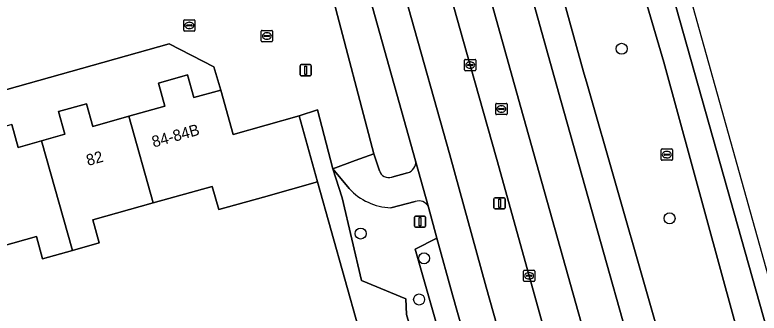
# Model space of a CAD drawing. Extents: x 158455 to 159797, y 387218 to 388672.
# Drawn here: x 159668.4 to 159734.4, y 387971.8 to 387998.2 of the extents above; entities that cross this region are included whole.
import ezdxf

# ---------------------------------------------------------------- set-up
doc = ezdxf.new("R2010")
doc.units = 0
for name, color, linetype in [('IMGEO_Berm_groen', 7, 'Continuous'), ('IMGEO_Boom', 7, 'Continuous'), ('IMGEO_Brandkraan', 7, 'Continuous'), ('IMGEO_Erf', 7, 'Continuous'), ('IMGEO_Fietspad_gesloten', 7, 'Continuous'), ('IMGEO_Fietspad_open', 7, 'Continuous'), ('IMGEO_Groenvoorziening', 7, 'Continuous'), ('IMGEO_Kolk', 7, 'Continuous'), ('IMGEO_Lichtmast', 7, 'Continuous'), ('IMGEO_OVBaan_gesloten', 7, 'Continuous'), ('IMGEO_Pand', 7, 'Continuous'), ('IMGEO_Pand_nummerreeks', 7, 'Continuous'), ('IMGEO_Rijbaan_lokaal_open', 7, 'Continuous'), ('IMGEO_Rijbaan_regionaal_gesloten', 7, 'Continuous'), ('IMGEO_Rioolput', 7, 'Continuous'), ('IMGEO_Verkeersbordpaal', 7, 'Continuous'), ('IMGEO_Voetpad_open', 7, 'Continuous')]:
    doc.layers.add(name, color=color, linetype=linetype)

msp = doc.modelspace()

# ---------------------------------------------------------------- linework, layer by layer
at = {"layer": 'IMGEO_Berm_groen'}
for points in [[(159719.369, 387955.862), (159714.004, 387975.105), (159711.14, 387985.409), (159708.787, 387993.78), (159703.253, 388013.426), (159698.019, 388032.105), (159692.477, 388051.749), (159686.972, 388071.396), (159683.381, 388084.103), (159681.567, 388090.015), (159679.26, 388096.877), (159678.631, 388098.784), (159675.773, 388108.563), (159670.66, 388126.826), (159665.125, 388146.48), (159664.352, 388149.247)], [(159661.289, 388148.426), (159662.165, 388145.161), (159668.055, 388124.522), (159672.816, 388107.446), (159675.816, 388096.643), (159688.704, 388051.001), (159699.595, 388012.088), (159706.965, 387985.823), (159710.205, 387974.098), (159719.293, 387941.833)], [(159665.403, 388103.859), (159671.662, 388081.209), (159671.149, 388078.236), (159675.585, 388062.439), (159677.247, 388061.319), (159679.084, 388054.896), (159681.26, 388047.286), (159684.134, 388037.239), (159684.951, 388034.32), (159685.767, 388031.4), (159686.584, 388028.481), (159687.4, 388025.562), (159688.217, 388022.643), (159689.033, 388019.723), (159689.85, 388016.804), (159690.666, 388013.885), (159691.483, 388010.966), (159692.299, 388008.046), (159693.116, 388005.127), (159695.473, 388003.792), (159696.534, 388000), (159700.23, 387985.911), (159700.461, 387985.216), (159700.724, 387984.422)], [(159703.942, 387985.301), (159696.558, 388011.582), (159685.789, 388050.048), (159673.015, 388095.37)], [(159694.291, 388071.37), (159694.93, 388068.864), (159706.964, 388025.892), (159716.822, 387990.637), (159735.911, 387922.812), (159747.834, 387880.272)], [(159762.437, 387872.897), (159760.039, 387881.617), (159758.398, 387887.256), (159755.519, 387897.675), (159747.429, 387926.601), (159734.803, 387971.44), (159716.772, 388035.358)], [(159701.82, 387983.858), (159703.227, 387984.218)]]:
    msp.add_lwpolyline(points, dxfattribs=at)
for points in [[(159697.615, 388090.324), (159693.688, 388089.539), (159709.57, 388026.682), (159718.836, 387993.193), (159719.152, 387992.089), (159726.858, 387965.154), (159733.401, 387966.816), (159725.968, 387994.039)], [(159726.858, 387965.154), (159719.152, 387992.089), (159718.836, 387993.193), (159709.57, 388026.682), (159693.688, 388089.539), (159697.615, 388090.324), (159725.968, 387994.039), (159733.401, 387966.816), (159744.661, 387926.02), (159757.732, 387878.595), (159752.327, 387877.107), (159738.707, 387923.945)]]:
    msp.add_lwpolyline(points, close=True, dxfattribs=at)
for centre, radius, start, end in [((159702.94, 387985.185), 1.009, 286.54673, 6.58744), ((159701.543, 387984.667), 0.855, 196.63924, 288.90019)]:
    msp.add_arc(centre, radius, start, end, dxfattribs=at)
at = {"layer": 'IMGEO_Boom'}
for centre in [(159722.209, 387995.221), (159726.461, 387980.195), (159699.064, 387978.851), (159704.691, 387976.656), (159704.25, 387973.005)]:
    msp.add_circle(centre, 0.489, dxfattribs=at)
at = {"layer": 'IMGEO_Brandkraan'}
for p, q in [((159683.366, 387996.865), (159683.366, 387997.717)), ((159683.441, 387997.791), (159684.293, 387997.791)), ((159683.625, 387997.285), (159683.625, 387997.297)), ((159684.063, 387997.248), (159683.665, 387997.248)), ((159683.668, 387997.334), (159684.066, 387997.334)), ((159683.854, 387997.571), (159683.879, 387997.571)), ((159684.109, 387997.297), (159684.109, 387997.285)), ((159684.367, 387997.717), (159684.367, 387996.865)), ((159684.293, 387996.791), (159683.441, 387996.791)), ((159683.877, 387997.011), (159683.852, 387997.011))]:
    msp.add_line(p, q, dxfattribs=at)
for points in [[(159683.366, 387996.865), (159683.366, 387997.717)], [(159683.441, 387997.791), (159684.293, 387997.791)], [(159684.367, 387997.717), (159684.367, 387996.865)], [(159684.293, 387996.791), (159683.441, 387996.791)]]:
    msp.add_lwpolyline(points, dxfattribs=at)
for centre, radius, start, end in [((159683.443, 387997.715), 0.0765, 91.55205, 178.44795), ((159683.443, 387997.715), 0.0765, 91.55205, 178.44795), ((159683.665, 387997.294), 0.0403, 85.87752, 175.75265), ((159683.662, 387997.284), 0.0366, 178.93798, 274.71019), ((159684.066, 387997.291), 0.043, 264.86636, 352.45326), ((159684.07, 387997.296), 0.0386, 1.73085, 96.63898), ((159684.291, 387997.715), 0.0765, 1.55205, 88.44795), ((159684.291, 387997.715), 0.0765, 1.55205, 88.44795), ((159683.443, 387996.867), 0.0765, 181.55205, 268.44795), ((159683.443, 387996.867), 0.0765, 181.55205, 268.44795), ((159684.291, 387996.867), 0.0765, 271.55205, 358.44795), ((159684.291, 387996.867), 0.0765, 271.55205, 358.44795)]:
    msp.add_arc(centre, radius, start, end, dxfattribs=at)
for centre, major_axis, ratio, start_param, end_param in [((159683.853, 387997.291), (-0.387, 0.002), 0.722429, 4.712389, 7.853982), ((159683.878, 387997.291), (-0.39, 0.002), 0.717154, 1.570796, 4.712389)]:
    msp.add_ellipse(centre, major_axis=major_axis, ratio=ratio, start_param=start_param, end_param=end_param, dxfattribs=at)
at = {"layer": 'IMGEO_Erf'}
for points in [[(159668.117, 387988.5), (159668.683, 387986.488), (159670.758, 387987.071), (159672.831, 387987.654), (159672.269, 387989.652), (159674.746, 387990.348), (159675.31, 387988.343), (159678.505, 387989.241), (159681.701, 387990.14), (159681.125, 387992.187), (159683.709, 387992.913), (159684.277, 387990.895), (159686.65, 387991.562), (159686.027, 387993.62), (159682.088, 387995.664), (159648.307, 387986.19)], [(159698.887, 387970.499), (159695.246, 387983.433), (159690.433, 387982.08), (159686.486, 387980.97), (159685.907, 387983.03), (159680.673, 387981.559), (159675.308, 387980.051), (159675.88, 387978.015), (159673.502, 387977.347), (159670.854, 387976.602), (159670.298, 387978.579), (159665.137, 387977.128), (159659.834, 387975.637), (159660.392, 387973.653), (159657.823, 387972.931), (159655.256, 387972.209), (159654.711, 387974.147), (159649.862, 387972.783), (159650.669, 387969.913)]]:
    msp.add_lwpolyline(points, dxfattribs=at)
at = {"layer": 'IMGEO_Fietspad_gesloten'}
for points in [[(159637.683, 388224.215), (159644.254, 388199.877), (159649.95, 388178.792), (159657.224, 388151.962), (159658.025, 388149.006), (159660.304, 388140.704), (159661.947, 388135.028), (159664.534, 388125.683), (159669.802, 388106.904), (159673.015, 388095.37), (159685.789, 388050.048), (159696.558, 388011.582), (159703.942, 387985.301), (159705.075, 387981.191), (159705.828, 387978.447), (159707.21, 387973.41), (159715.919, 387942.632), (159716.56, 387939.594)], [(159719.293, 387941.833), (159710.205, 387974.098), (159706.965, 387985.823), (159699.595, 388012.088), (159688.704, 388051.001), (159675.816, 388096.643), (159672.816, 388107.446), (159668.055, 388124.522), (159662.165, 388145.161), (159661.289, 388148.426), (159660.82, 388150.247)]]:
    msp.add_lwpolyline(points, dxfattribs=at)
at = {"layer": 'IMGEO_Fietspad_open'}
for points in [[(159700.724, 387984.422), (159700.461, 387985.216), (159700.23, 387985.911), (159698.584, 387985.312), (159696.587, 387984.585), (159698.043, 387982.841)], [(159705.075, 387981.191), (159703.942, 387985.301)], [(159703.227, 387984.218), (159701.82, 387983.858)], [(159701.736, 387981.132), (159703.891, 387981.684)]]:
    msp.add_lwpolyline(points, dxfattribs=at)
for centre, radius, start, end in [((159702.94, 387985.185), 1.009, 286.54673, 6.58744), ((159701.543, 387984.667), 0.855, 196.63924, 288.90019), ((159701.946, 387986.431), 5.303, 222.60416, 267.72951), ((159704.226, 387980.82), 0.927, 23.60515, 111.18261)]:
    msp.add_arc(centre, radius, start, end, dxfattribs=at)
at = {"layer": 'IMGEO_Groenvoorziening'}
for points in [[(159698.043, 387982.841), (159696.587, 387984.585), (159697.415, 387982.01), (159699.151, 387974.679), (159703.063, 387973.054), (159703.144, 387971.688), (159709.113, 387951.144), (159709.602, 387949.394), (159710.687, 387945.509), (159709.722, 387943.682), (159710.238, 387941.878), (159714.69, 387942.997), (159714.333, 387944.544), (159713.678, 387944.366), (159713.024, 387944.723), (159711.625, 387950.363), (159709.125, 387959.142), (159703.887, 387977.476)], [(159703.891, 387981.684), (159701.736, 387981.132)], [(159703.887, 387977.476), (159705.828, 387978.447), (159705.075, 387981.191)], [(159707.21, 387973.41), (159705.828, 387978.447), (159703.887, 387977.476), (159709.125, 387959.142), (159711.625, 387950.363), (159713.024, 387944.723), (159713.678, 387944.366), (159714.333, 387944.544), (159714.69, 387942.997), (159710.238, 387941.878), (159710.536, 387940.834), (159711.318, 387938.1), (159712.288, 387934.757), (159716.645, 387935.995), (159716.737, 387936.881)], [(159716.56, 387939.594), (159715.919, 387942.632), (159707.21, 387973.41)]]:
    msp.add_lwpolyline(points, dxfattribs=at)
for centre, radius, start, end in [((159701.946, 387986.431), 5.303, 222.60416, 267.72951), ((159704.226, 387980.82), 0.927, 23.60515, 111.18261)]:
    msp.add_arc(centre, radius, start, end, dxfattribs=at)
at = {"layer": 'IMGEO_Kolk'}
for p, q in [((159690.25, 387995.926), (159690.25, 387996.778)), ((159690.325, 387996.852), (159691.177, 387996.852)), ((159690.738, 387996.632), (159690.763, 387996.632)), ((159691.251, 387996.778), (159691.251, 387995.926)), ((159691.177, 387995.852), (159690.325, 387995.852)), ((159690.509, 387996.346), (159690.509, 387996.358)), ((159690.947, 387996.309), (159690.549, 387996.309)), ((159690.552, 387996.395), (159690.95, 387996.395)), ((159690.761, 387996.072), (159690.736, 387996.072)), ((159690.993, 387996.358), (159690.993, 387996.346)), ((159708.286, 387993.354), (159708.286, 387994.206)), ((159708.361, 387994.28), (159709.213, 387994.28)), ((159708.774, 387994.06), (159708.799, 387994.06)), ((159709.287, 387994.206), (159709.287, 387993.354)), ((159709.213, 387993.28), (159708.361, 387993.28)), ((159708.545, 387993.774), (159708.545, 387993.786)), ((159708.983, 387993.737), (159708.585, 387993.737)), ((159708.588, 387993.823), (159708.986, 387993.823)), ((159708.797, 387993.5), (159708.772, 387993.5)), ((159709.029, 387993.786), (159709.029, 387993.774)), ((159713.503, 387974.679), (159713.503, 387975.531)), ((159713.578, 387975.605), (159714.43, 387975.605)), ((159713.991, 387975.385), (159714.016, 387975.385)), ((159714.504, 387975.531), (159714.504, 387974.679)), ((159713.762, 387975.099), (159713.762, 387975.111)), ((159714.2, 387975.062), (159713.802, 387975.062)), ((159713.805, 387975.148), (159714.203, 387975.148)), ((159714.014, 387974.825), (159713.989, 387974.825)), ((159714.246, 387975.111), (159714.246, 387975.099)), ((159714.43, 387974.605), (159713.578, 387974.605))]:
    msp.add_line(p, q, dxfattribs=at)
for points in [[(159690.25, 387995.926), (159690.25, 387996.778)], [(159690.325, 387996.852), (159691.177, 387996.852)], [(159691.251, 387996.778), (159691.251, 387995.926)], [(159691.177, 387995.852), (159690.325, 387995.852)], [(159708.286, 387993.354), (159708.286, 387994.206)], [(159708.361, 387994.28), (159709.213, 387994.28)], [(159709.287, 387994.206), (159709.287, 387993.354)], [(159709.213, 387993.28), (159708.361, 387993.28)], [(159713.503, 387974.679), (159713.503, 387975.531)], [(159713.578, 387975.605), (159714.43, 387975.605)], [(159714.504, 387975.531), (159714.504, 387974.679)], [(159714.43, 387974.605), (159713.578, 387974.605)]]:
    msp.add_lwpolyline(points, dxfattribs=at)
for centre, radius, start, end in [((159690.327, 387996.776), 0.0765, 91.55205, 178.44795), ((159690.327, 387996.776), 0.0765, 91.55205, 178.44795), ((159691.175, 387996.776), 0.0765, 1.55205, 88.44795), ((159691.175, 387996.776), 0.0765, 1.55205, 88.44795), ((159690.327, 387995.928), 0.0765, 181.55205, 268.44795), ((159690.327, 387995.928), 0.0765, 181.55205, 268.44795), ((159690.549, 387996.355), 0.0403, 85.87752, 175.75265), ((159690.546, 387996.345), 0.0366, 178.93798, 274.71019), ((159690.95, 387996.352), 0.043, 264.86636, 352.45326), ((159690.954, 387996.357), 0.0386, 1.73085, 96.63898), ((159691.175, 387995.928), 0.0765, 271.55205, 358.44795), ((159691.175, 387995.928), 0.0765, 271.55205, 358.44795), ((159708.363, 387994.204), 0.0765, 91.55205, 178.44795), ((159708.363, 387994.204), 0.0765, 91.55205, 178.44795), ((159709.211, 387994.204), 0.0765, 1.55205, 88.44795), ((159709.211, 387994.204), 0.0765, 1.55205, 88.44795), ((159708.363, 387993.356), 0.0765, 181.55205, 268.44795), ((159708.363, 387993.356), 0.0765, 181.55205, 268.44795), ((159708.585, 387993.783), 0.0403, 85.87752, 175.75265), ((159708.582, 387993.773), 0.0366, 178.93798, 274.71019), ((159708.986, 387993.78), 0.043, 264.86636, 352.45326), ((159708.99, 387993.785), 0.0386, 1.73085, 96.63898), ((159709.211, 387993.356), 0.0765, 271.55205, 358.44795), ((159709.211, 387993.356), 0.0765, 271.55205, 358.44795), ((159713.58, 387975.529), 0.0765, 91.55205, 178.44795), ((159713.58, 387975.529), 0.0765, 91.55205, 178.44795), ((159714.428, 387975.529), 0.0765, 1.55205, 88.44795), ((159714.428, 387975.529), 0.0765, 1.55205, 88.44795), ((159713.802, 387975.108), 0.0403, 85.87752, 175.75265), ((159713.799, 387975.098), 0.0366, 178.93798, 274.71019), ((159714.203, 387975.105), 0.043, 264.86636, 352.45326), ((159714.207, 387975.11), 0.0386, 1.73085, 96.63898), ((159713.58, 387974.681), 0.0765, 181.55205, 268.44795), ((159713.58, 387974.681), 0.0765, 181.55205, 268.44795), ((159714.428, 387974.681), 0.0765, 271.55205, 358.44795), ((159714.428, 387974.681), 0.0765, 271.55205, 358.44795)]:
    msp.add_arc(centre, radius, start, end, dxfattribs=at)
for centre, major_axis, ratio, start_param, end_param in [((159690.737, 387996.352), (-0.387, 0.002), 0.722429, 4.712389, 7.853982), ((159690.762, 387996.352), (-0.39, 0.002), 0.717154, 1.570796, 4.712389), ((159708.773, 387993.78), (-0.387, 0.002), 0.722429, 4.712389, 7.853982), ((159708.798, 387993.78), (-0.39, 0.002), 0.717154, 1.570796, 4.712389), ((159713.99, 387975.105), (-0.387, 0.002), 0.722429, 4.712389, 7.853982), ((159714.015, 387975.105), (-0.39, 0.002), 0.717154, 1.570796, 4.712389)]:
    msp.add_ellipse(centre, major_axis=major_axis, ratio=ratio, start_param=start_param, end_param=end_param, dxfattribs=at)
at = {"layer": 'IMGEO_Lichtmast'}
for p, q in [((159693.697, 387992.916), (159693.697, 387993.716)), ((159693.697, 387993.716), (159693.697, 387992.916)), ((159693.797, 387993.816), (159694.587, 387993.816)), ((159694.587, 387993.816), (159693.797, 387993.816)), ((159694.687, 387993.716), (159694.687, 387992.916)), ((159694.687, 387992.916), (159694.687, 387993.716)), ((159694.587, 387992.816), (159693.797, 387992.816)), ((159693.797, 387992.816), (159694.587, 387992.816)), ((159710.989, 387982.028), (159711.779, 387982.028)), ((159711.779, 387982.028), (159710.989, 387982.028)), ((159710.889, 387981.128), (159710.889, 387981.928)), ((159710.889, 387981.928), (159710.889, 387981.128)), ((159711.879, 387981.928), (159711.879, 387981.128)), ((159711.879, 387981.128), (159711.879, 387981.928)), ((159711.779, 387981.028), (159710.989, 387981.028)), ((159710.989, 387981.028), (159711.779, 387981.028))]:
    msp.add_line(p, q, dxfattribs=at)
for points in [[(159694.117, 387993.691), (159694.267, 387993.691), (159694.267, 387992.941), (159694.117, 387992.941), (159694.117, 387993.691)], [(159711.309, 387981.903), (159711.459, 387981.903), (159711.459, 387981.153), (159711.309, 387981.153), (159711.309, 387981.903)]]:
    msp.add_lwpolyline(points, dxfattribs=at)
for centre, start, end in [((159693.797, 387993.716), 90, 180), ((159693.797, 387993.716), 90, 180), ((159694.587, 387993.716), 0, 90), ((159694.587, 387993.716), 360, 90), ((159693.797, 387992.916), 180, 270), ((159693.797, 387992.916), 180, 270), ((159694.587, 387992.916), 270, 0), ((159694.587, 387992.916), 270, 0), ((159710.989, 387981.928), 90, 180), ((159710.989, 387981.928), 90, 180), ((159711.779, 387981.928), 0, 90), ((159711.779, 387981.928), 360, 90), ((159710.989, 387981.128), 180, 270), ((159710.989, 387981.128), 180, 270), ((159711.779, 387981.128), 270, 0), ((159711.779, 387981.128), 270, 0)]:
    msp.add_arc(centre, 0.1, start, end, dxfattribs=at)
at = {"layer": 'IMGEO_OVBaan_gesloten'}
for points in [[(159769.025, 387858.073), (159763.999, 387872.286), (159743.358, 387946.02), (159734.05, 387979.268), (159702.382, 388092.39)], [(159690.247, 388072.875), (159690.863, 388070.203), (159692.413, 388064.553), (159703.452, 388025.178), (159713.268, 387990.016), (159732.591, 387921.282), (159734.73, 387913.778), (159739.359, 387897.267), (159743.331, 387883.05), (159744.564, 387878.664)], [(159747.834, 387880.272), (159735.911, 387922.812), (159716.822, 387990.637), (159706.964, 388025.892), (159694.93, 388068.864), (159694.291, 388071.37)], [(159707.057, 388069.688), (159709.542, 388060.989), (159716.772, 388035.358), (159734.803, 387971.44), (159747.429, 387926.601), (159755.519, 387897.675), (159758.398, 387887.256), (159760.039, 387881.617), (159762.437, 387872.897)]]:
    msp.add_lwpolyline(points, dxfattribs=at)
at = {"layer": 'IMGEO_Pand'}
for points in [[(159678.505, 387989.241), (159680.673, 387981.559), (159685.907, 387983.03), (159686.486, 387980.97), (159690.433, 387982.08), (159695.246, 387983.433), (159693.602, 387989.281), (159687.753, 387987.637), (159686.65, 387991.562), (159684.277, 387990.895), (159683.709, 387992.913), (159681.125, 387992.187), (159681.701, 387990.14)], [(159678.505, 387989.241), (159675.31, 387988.343), (159674.746, 387990.348), (159672.269, 387989.652), (159672.831, 387987.654), (159670.758, 387987.071), (159673.502, 387977.347), (159675.88, 387978.015), (159675.308, 387980.051), (159680.673, 387981.559)], [(159662.958, 387984.853), (159665.137, 387977.128), (159670.298, 387978.579), (159670.854, 387976.602), (159673.502, 387977.347), (159670.758, 387987.071), (159668.683, 387986.488), (159668.117, 387988.5), (159665.567, 387987.783), (159666.139, 387985.747)]]:
    msp.add_lwpolyline(points, close=True, dxfattribs=at)
at = {"layer": 'IMGEO_Rijbaan_lokaal_open'}
msp.add_lwpolyline([(159696.534, 388000), (159695.473, 388003.792), (159693.116, 388005.127), (159687.032, 388003.425), (159686.626, 388004.875), (159681.193, 388003.335), (159677.721, 388002.351), (159667.687, 387999.507), (159652.749, 387995.273), (159648.467, 387997.852), (159647.46, 387991.089), (159648.281, 387988.171), (159647.791, 387988.027), (159648.307, 387986.19), (159682.088, 387995.664), (159686.027, 387993.62), (159686.65, 387991.562), (159687.753, 387987.637), (159693.602, 387989.281), (159695.249, 387989.806), (159696.587, 387984.585), (159698.584, 387985.312), (159700.23, 387985.911)], close=True, dxfattribs=at)
at = {"layer": 'IMGEO_Rijbaan_regionaal_gesloten'}
for points in [[(159658.255, 388172.57), (159660.603, 388162.867), (159661.39, 388159.754), (159662.185, 388156.811), (159662.181, 388156.706), (159663.428, 388152.552), (159664.352, 388149.247), (159665.125, 388146.48), (159670.66, 388126.826), (159675.773, 388108.563), (159678.631, 388098.784), (159679.26, 388096.877), (159681.567, 388090.015), (159683.381, 388084.103), (159686.972, 388071.396), (159692.477, 388051.749), (159698.019, 388032.105), (159703.253, 388013.426), (159708.787, 387993.78), (159711.14, 387985.409), (159714.004, 387975.105), (159719.369, 387955.862)], [(159744.564, 387878.664), (159743.331, 387883.05), (159739.359, 387897.267), (159734.73, 387913.778), (159732.591, 387921.282), (159713.268, 387990.016), (159703.452, 388025.178), (159692.413, 388064.553), (159690.863, 388070.203), (159690.247, 388072.875)]]:
    msp.add_lwpolyline(points, dxfattribs=at)
at = {"layer": 'IMGEO_Rioolput'}
for p, q in [((159711.044, 387989.461), (159711.044, 387990.313)), ((159711.119, 387990.387), (159711.971, 387990.387)), ((159711.303, 387989.881), (159711.303, 387989.893)), ((159711.346, 387989.93), (159711.744, 387989.93)), ((159711.532, 387990.167), (159711.557, 387990.167)), ((159711.787, 387989.893), (159711.787, 387989.881)), ((159712.045, 387990.313), (159712.045, 387989.461)), ((159711.971, 387989.387), (159711.119, 387989.387)), ((159711.741, 387989.844), (159711.343, 387989.844)), ((159711.555, 387989.607), (159711.53, 387989.607)), ((159725.721, 387985.418), (159725.721, 387986.27)), ((159725.796, 387986.344), (159726.648, 387986.344)), ((159726.209, 387986.124), (159726.234, 387986.124)), ((159726.722, 387986.27), (159726.722, 387985.418)), ((159726.648, 387985.344), (159725.796, 387985.344)), ((159725.98, 387985.838), (159725.98, 387985.85)), ((159726.418, 387985.801), (159726.02, 387985.801)), ((159726.023, 387985.887), (159726.421, 387985.887)), ((159726.232, 387985.564), (159726.207, 387985.564)), ((159726.464, 387985.85), (159726.464, 387985.838))]:
    msp.add_line(p, q, dxfattribs=at)
for points in [[(159711.044, 387989.461), (159711.044, 387990.313)], [(159711.119, 387990.387), (159711.971, 387990.387)], [(159712.045, 387990.313), (159712.045, 387989.461)], [(159711.971, 387989.387), (159711.119, 387989.387)], [(159725.721, 387985.418), (159725.721, 387986.27)], [(159725.796, 387986.344), (159726.648, 387986.344)], [(159726.722, 387986.27), (159726.722, 387985.418)], [(159726.648, 387985.344), (159725.796, 387985.344)]]:
    msp.add_lwpolyline(points, dxfattribs=at)
for centre, radius, start, end in [((159711.121, 387990.311), 0.0765, 91.55205, 178.44795), ((159711.121, 387990.311), 0.0765, 91.55205, 178.44795), ((159711.343, 387989.89), 0.0403, 85.87752, 175.75265), ((159711.34, 387989.88), 0.0366, 178.93798, 274.71019), ((159711.744, 387989.887), 0.043, 264.86636, 352.45326), ((159711.748, 387989.892), 0.0386, 1.73085, 96.63898), ((159711.969, 387990.311), 0.0765, 1.55205, 88.44795), ((159711.969, 387990.311), 0.0765, 1.55205, 88.44795), ((159711.121, 387989.463), 0.0765, 181.55205, 268.44795), ((159711.121, 387989.463), 0.0765, 181.55205, 268.44795), ((159711.969, 387989.463), 0.0765, 271.55205, 358.44795), ((159711.969, 387989.463), 0.0765, 271.55205, 358.44795), ((159725.798, 387986.268), 0.0765, 91.55205, 178.44795), ((159725.798, 387986.268), 0.0765, 91.55205, 178.44795), ((159726.646, 387986.268), 0.0765, 1.55205, 88.44795), ((159726.646, 387986.268), 0.0765, 1.55205, 88.44795), ((159725.798, 387985.42), 0.0765, 181.55205, 268.44795), ((159725.798, 387985.42), 0.0765, 181.55205, 268.44795), ((159726.02, 387985.847), 0.0403, 85.87752, 175.75265), ((159726.017, 387985.837), 0.0366, 178.93798, 274.71019), ((159726.421, 387985.844), 0.043, 264.86636, 352.45326), ((159726.425, 387985.849), 0.0386, 1.73085, 96.63898), ((159726.646, 387985.42), 0.0765, 271.55205, 358.44795), ((159726.646, 387985.42), 0.0765, 271.55205, 358.44795)]:
    msp.add_arc(centre, radius, start, end, dxfattribs=at)
for centre, major_axis, ratio, start_param, end_param in [((159711.531, 387989.887), (-0.387, 0.002), 0.722429, 4.712389, 7.853982), ((159711.556, 387989.887), (-0.39, 0.002), 0.717154, 1.570796, 4.712389), ((159726.208, 387985.844), (-0.387, 0.002), 0.722429, 4.712389, 7.853982), ((159726.233, 387985.844), (-0.39, 0.002), 0.717154, 1.570796, 4.712389)]:
    msp.add_ellipse(centre, major_axis=major_axis, ratio=ratio, start_param=start_param, end_param=end_param, dxfattribs=at)
at = {"layer": 'IMGEO_Verkeersbordpaal'}
for p, q in [((159703.838, 387979.504), (159703.838, 387980.304)), ((159703.838, 387980.304), (159703.838, 387979.504)), ((159703.938, 387980.404), (159704.728, 387980.404)), ((159704.728, 387980.404), (159703.938, 387980.404)), ((159704.828, 387980.304), (159704.828, 387979.504)), ((159704.828, 387979.504), (159704.828, 387980.304)), ((159704.728, 387979.404), (159703.938, 387979.404)), ((159703.938, 387979.404), (159704.728, 387979.404))]:
    msp.add_line(p, q, dxfattribs=at)
msp.add_lwpolyline([(159704.258, 387980.279), (159704.408, 387980.279), (159704.408, 387979.529), (159704.258, 387979.529), (159704.258, 387980.279)], dxfattribs=at)
for centre, start, end in [((159703.938, 387980.304), 90, 180), ((159703.938, 387980.304), 90, 180), ((159704.728, 387980.304), 0, 90), ((159704.728, 387980.304), 360, 90), ((159703.938, 387979.504), 180, 270), ((159703.938, 387979.504), 180, 270), ((159704.728, 387979.504), 270, 0), ((159704.728, 387979.504), 270, 0)]:
    msp.add_arc(centre, 0.1, start, end, dxfattribs=at)
at = {"layer": 'IMGEO_Voetpad_open'}
msp.add_lwpolyline([(159702.19, 387970.058), (159706.024, 387956.767), (159707.712, 387950.771), (159709.113, 387951.144), (159703.144, 387971.688), (159703.063, 387973.054), (159699.151, 387974.679), (159697.415, 387982.01), (159696.587, 387984.585), (159695.249, 387989.806), (159693.602, 387989.281), (159695.246, 387983.433), (159698.887, 387970.499), (159632.642, 387951.876), (159632.345, 387951.587), (159632.731, 387950.214), (159612.767, 387944.602), (159613.147, 387943.256), (159634.407, 387949.235), (159634.028, 387950.585), (159633.893, 387951.057), (159647.419, 387954.921)], close=True, dxfattribs=at)

# ---------------------------------------------------------------- texts
at = {"layer": 'IMGEO_Pand_nummerreeks'}
for s, rotation, p in [('84-84B', 15.54777, (159680.7, 387986.469)), ('82', 15.75634, (159674.882, 387984.834))]:
    msp.add_text(s, height=1, rotation=rotation, dxfattribs=at).set_placement(p)

doc.saveas('drawing.dxf')
